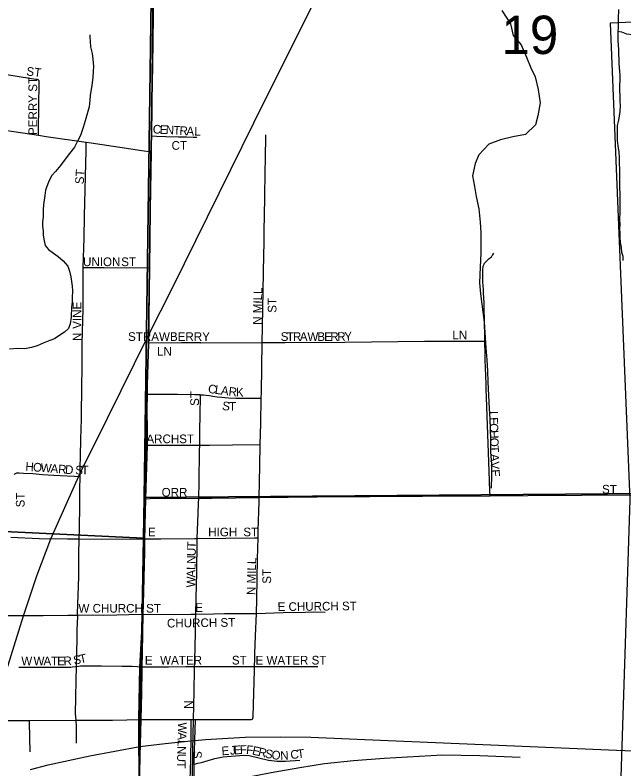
# Model space of a CAD drawing. Extents: x 1985906 to 2360102, y 891258 to 1222054.
# Drawn here: x 2171396 to 2174906, y 1035289 to 1039635 of the extents above; entities that cross this region are included whole.
import ezdxf

# ---------------------------------------------------------------- set-up
doc = ezdxf.new("R2010")
doc.units = 0
for name, color, linetype in [('GM_X_City_Street', 7, 'Continuous'), ('GM_X_City_Street_Text', 7, 'Continuous'), ('GM_X_Corporation', 7, 'Continuous'), ('GM_X_Minor_River', 7, 'Continuous'), ('GM_X_Rail_Line', 7, 'Continuous'), ('GM_X_Section', 7, 'Continuous'), ('GM_X_Section_Text', 7, 'Continuous'), ('GM_X_State_Route', 7, 'Continuous'), ('GM_X_Township', 7, 'Continuous')]:
    doc.layers.add(name, color=color, linetype=linetype)

msp = doc.modelspace()

# ---------------------------------------------------------------- linework, layer by layer
at = {"layer": 'GM_X_City_Street'}
for points in [[(2171199.3, 1039315.7), (2171239.7, 1039309.7), (2171478.8, 1039270.9), (2171514.6, 1039266.1), (2171518.8, 1039265.3), (2171521.3, 1039264.8), (2171523.2, 1039264.2), (2171525.1, 1039263.6), (2171526.8, 1039263), (2171527.8, 1039262.5), (2171528.9, 1039261.9), (2171529.1, 1039261.8), (2171530.6, 1039260.7)], [(2171530.7, 1038941.6), (2171531, 1038974.4), (2171532.3, 1039107.9), (2171534.6, 1039247), (2171534.7, 1039250.7), (2171534.6, 1039251.8), (2171534.5, 1039253.1), (2171534.2, 1039254.5), (2171533.8, 1039255.9), (2171533.4, 1039257), (2171533, 1039257.7), (2171532.7, 1039258.4), (2171532.2, 1039259), (2171531.8, 1039259.5), (2171530.6, 1039260.7)], [(2171192.6, 1038992.1), (2171530.7, 1038941.6)], [(2171530.7, 1038941.6), (2171575, 1038934.9), (2171806.3, 1038901.7)], [(2172183, 1038937.7), (2172210.6, 1038936.9), (2172265.5, 1038935.4), (2172337.2, 1038933.3), (2172384.9, 1038932), (2172423.1, 1038930.9), (2172443.2, 1038930.3)], [(2172821.1, 1037746.7), (2172822.8, 1037836.7), (2172825.8, 1038046.1), (2172828.2, 1038148), (2172830.8, 1038255.1), (2172831.4, 1038317.8), (2172832.1, 1038387.2), (2172835.5, 1038580.6), (2172838.3, 1038734.7), (2172839.6, 1038804.3), (2172842.1, 1038943.8)], [(2171789.2, 1038178.8), (2171793.6, 1038348.4), (2171796, 1038477.9), (2171805.1, 1038853.5), (2171806.3, 1038901.7)], [(2171806.3, 1038901.7), (2171834.5, 1038897.6), (2172126.5, 1038853.8), (2172181.5, 1038845.5)], [(2174103.7, 1037755.4), (2174103.1, 1037785.9), (2174102.5, 1037863.6), (2174100.1, 1037951.3), (2174099.8, 1037973.9), (2174098.3, 1038006.2), (2174097.1, 1038031.8), (2174095.8, 1038054.4), (2174094.7, 1038071.9), (2174093.4, 1038098.2), (2174092.5, 1038118.6), (2174091.9, 1038138.7), (2174091.7, 1038148.6), (2174091.7, 1038159.7), (2174092.1, 1038168.5), (2174092.5, 1038172.6), (2174093.5, 1038179.7), (2174095.1, 1038187.1), (2174097.3, 1038194), (2174099.6, 1038199.2), (2174102.3, 1038203.9), (2174107.3, 1038210.4), (2174111.5, 1038215), (2174116.9, 1038220.5), (2174127, 1038229.4), (2174137.2, 1038238.1), (2174141.5, 1038241.9), (2174144.4, 1038245.3), (2174147.2, 1038248.7), (2174150.3, 1038252.6), (2174156.5, 1038262.3)], [(2171787.6, 1037946.5), (2171787.6, 1038005.8), (2171789.3, 1038080.9), (2171788.5, 1038152.5), (2171789.2, 1038178.8)], [(2171789.2, 1038178.8), (2171807.9, 1038178.8), (2171908.5, 1038178.9), (2172040.9, 1038178), (2172171.4, 1038179.6)], [(2171770.7, 1036975.5), (2171771.7, 1037026.8), (2171773.4, 1037092.3), (2171775.6, 1037190), (2171778.1, 1037304.7), (2171781.2, 1037515.1), (2171782.7, 1037580), (2171782.3, 1037741.6), (2171787.6, 1037940.7), (2171787.6, 1037946.5)], [(2172465.9, 1037745.3), (2172355.6, 1037744.9), (2172164.3, 1037744)], [(2172465.9, 1037745.3), (2172821.1, 1037746.7)], [(2172814.9, 1037426.2), (2172815.7, 1037460.5), (2172821.1, 1037746.7)], [(2172821.1, 1037746.7), (2172952.1, 1037747), (2173296.8, 1037749), (2173756.6, 1037754), (2173839.1, 1037754.4), (2173898.8, 1037754.7), (2174030.7, 1037755.5), (2174103.7, 1037755.4)], [(2174134.6, 1036863.6), (2174133.4, 1036891.2), (2174128.6, 1037005.9), (2174114.2, 1037429.5), (2174112.5, 1037477.3), (2174111.5, 1037509.4), (2174109.9, 1037555.9), (2174108.3, 1037601), (2174106.8, 1037647.7), (2174105.7, 1037680.1), (2174103.7, 1037755.4)], [(2172159.3, 1037448.4), (2172332.3, 1037448.4), (2172430.9, 1037447.6), (2172460.1, 1037446.7), (2172464.2, 1037446.4)], [(2172460.3, 1037155.7), (2172461.7, 1037235.6), (2172463.8, 1037334.2), (2172464.2, 1037434.9), (2172464.2, 1037446.4)], [(2172464.2, 1037446.4), (2172482.3, 1037445.2), (2172497.8, 1037444.1), (2172517.2, 1037441.6), (2172536.6, 1037438.1), (2172561.2, 1037433.8), (2172586.9, 1037431.2), (2172605.4, 1037429.7), (2172625.8, 1037428.6), (2172670.7, 1037427.1), (2172814.9, 1037426.2)], [(2172809.2, 1037160.1), (2172811.8, 1037280.3), (2172814.9, 1037426.2)], [(2172154.3, 1037155.6), (2172231.6, 1037155.4), (2172319.5, 1037155.1), (2172460.3, 1037155.7)], [(2172454.7, 1036850), (2172456.4, 1036941.7), (2172459.5, 1037122.7), (2172460.3, 1037155.7)], [(2172460.3, 1037155.7), (2172517.4, 1037156), (2172648.9, 1037157.3), (2172809.2, 1037160.1)], [(2172802.9, 1036853), (2172806.8, 1037034.8), (2172809.2, 1037160.1)], [(2171391.8, 1036986.4), (2171395.3, 1036990), (2171398.7, 1036992.4), (2171402.1, 1036993.9), (2171406.4, 1036995), (2171408.3, 1036995.3), (2171411, 1036995.6), (2171414.3, 1036995.8), (2171418.8, 1036995.5), (2171444.7, 1036994.2), (2171497.4, 1036991.4), (2171553.5, 1036986.6), (2171586, 1036983.9), (2171618.5, 1036981.8), (2171655.3, 1036980), (2171738.2, 1036976.7), (2171770.7, 1036975.5)], [(2171766, 1036614.7), (2171766.6, 1036672.3), (2171767.9, 1036720), (2171768.4, 1036767.8), (2171768.9, 1036832.3), (2171769.1, 1036897.3), (2171770.7, 1036975.5)], [(2174134.6, 1036863.6), (2174351.5, 1036865.1), (2174971.4, 1036869)], [(2172148.6, 1036846.8), (2172174.1, 1036847.1), (2172454.7, 1036850)], [(2172446.4, 1036617), (2172450.9, 1036761.8), (2172453.5, 1036820.1), (2172454.7, 1036850)], [(2172454.7, 1036850), (2172530, 1036850.2), (2172802.9, 1036853)], [(2172796.7, 1036621), (2172797.6, 1036663.6), (2172802.2, 1036828), (2172802.9, 1036853)], [(2172802.9, 1036853), (2173137, 1036856.5), (2173744.2, 1036860.9), (2174134.6, 1036863.6)], [(2171371.1, 1036624.8), (2171534.5, 1036618), (2171698.6, 1036614.9), (2171766, 1036614.7)], [(2171756.7, 1036175.7), (2171756.6, 1036184.8), (2171762.6, 1036396.7), (2171764, 1036529.1), (2171765.9, 1036611.3), (2171766, 1036614.7)], [(2171766, 1036614.7), (2171895.2, 1036614.1), (2172144.3, 1036614.7)], [(2172144.3, 1036614.7), (2172170, 1036614.9), (2172235.9, 1036615.3), (2172432.1, 1036616.8), (2172446.4, 1036617)], [(2172437.5, 1036181.1), (2172439.8, 1036273.6), (2172442.9, 1036421.1), (2172443.8, 1036470.5), (2172445.8, 1036549.2), (2172445.9, 1036598.3), (2172446.4, 1036617)], [(2172446.4, 1036617), (2172775.7, 1036620.7), (2172796.7, 1036621)], [(2172786.9, 1036185.1), (2172790, 1036268.2), (2172794.2, 1036498.9), (2172796.7, 1036621)], [(2170952.1, 1036171.2), (2171027.4, 1036171.3), (2171350.6, 1036173.3), (2171558.2, 1036174.1), (2171699.6, 1036176.2), (2171748.7, 1036175.7), (2171756.7, 1036175.7)], [(2171749.6, 1035880), (2171750.9, 1035942.1), (2171753.7, 1036055.5), (2171753.7, 1036088.2), (2171756.9, 1036168.6), (2171756.7, 1036175.7)], [(2171756.7, 1036175.7), (2171842.8, 1036177.2), (2171907.7, 1036176.2), (2171982.7, 1036177), (2172051.7, 1036178.3), (2172134.6, 1036180.6)], [(2172134.6, 1036180.6), (2172314, 1036179.7), (2172410.7, 1036180.4), (2172437.5, 1036181.1)], [(2172430.6, 1035879.6), (2172431.3, 1035914.9), (2172435.3, 1036073), (2172436.5, 1036142.7), (2172437.5, 1036181.1)], [(2172437.5, 1036181.1), (2172539.1, 1036183.6), (2172603.9, 1036184.3), (2172640.4, 1036184.2), (2172682.6, 1036184.2), (2172777.6, 1036185), (2172786.9, 1036185.1)], [(2172776.8, 1035879.5), (2172777.6, 1035923), (2172778.2, 1035955.5), (2172781.9, 1036054.2), (2172786.9, 1036185.1)], [(2172786.9, 1036185.1), (2172942.2, 1036191), (2173069, 1036193.5), (2173115, 1036194), (2173182.7, 1036193.1)], [(2171417.6, 1035875.2), (2171706.8, 1035875.4), (2171717.6, 1035875.9), (2171724.7, 1035876.7), (2171749.6, 1035880)], [(2171747.4, 1035569.5), (2171745.1, 1035606), (2171748.4, 1035798.8), (2171749.6, 1035880)], [(2171749.6, 1035880), (2171772.7, 1035882.3), (2171783.1, 1035883), (2171800.2, 1035883.5), (2171881.2, 1035883)], [(2171881.2, 1035883), (2171893.1, 1035882.9), (2172013, 1035882), (2172071.2, 1035880.3), (2172128.9, 1035878.2)], [(2172128.9, 1035878.2), (2172162.5, 1035878.2), (2172214.5, 1035878.2), (2172279.8, 1035877.5), (2172379.8, 1035878.5), (2172430.6, 1035879.6)], [(2172424.7, 1035574.1), (2172429, 1035735), (2172430.2, 1035866.1), (2172430.6, 1035879.6)], [(2172430.6, 1035879.6), (2172435.8, 1035879.6), (2172536.9, 1035879.6), (2172718.5, 1035880.2), (2172776.8, 1035879.5)], [(2172765.6, 1035577.9), (2172766.8, 1035581.8), (2172767.8, 1035586.6), (2172768.1, 1035591.3), (2172776.4, 1035857.7), (2172776.8, 1035879.5)], [(2172776.8, 1035879.5), (2172787.1, 1035879.4), (2172833.5, 1035879), (2172882.3, 1035879.8), (2172963.7, 1035879.8), (2173142.1, 1035879.6)], [(2171311.1, 1035567.9), (2171479.7, 1035568.6)], [(2171479.7, 1035568.6), (2171747.4, 1035569.5)], [(2171482, 1035387.8), (2171479.9, 1035553.7), (2171479.7, 1035568.6)], [(2171747.4, 1035569.5), (2171957.5, 1035570.7), (2172123.3, 1035573.8)], [(2171749.2, 1035437.1), (2171749.6, 1035452.6), (2171749.5, 1035530.9), (2171747.4, 1035569.5)], [(2172123.3, 1035573.8), (2172304.3, 1035574.1), (2172411.1, 1035574.1)], [(2172463.1, 1035143.2), (2172447, 1035143.2), (2172437.7, 1035143.5), (2172429.9, 1035145.1), (2172422.5, 1035148.1), (2172417.4, 1035153.4), (2172413.8, 1035157.1), (2172411.4, 1035161), (2172409, 1035165.8), (2172406.9, 1035172.1), (2172405.1, 1035180.2), (2172405.2, 1035229), (2172406.5, 1035279.8), (2172408.6, 1035343.5), (2172411, 1035475.4), (2172411.5, 1035545.1), (2172411.2, 1035568.7), (2172411.1, 1035574.1)], [(2172408.8, 1034765.5), (2172409.2, 1034785.5), (2172415.8, 1035067.7), (2172417.4, 1035153.4), (2172418.8, 1035231.6), (2172421.4, 1035395.6), (2172424.7, 1035574.1)], [(2172411.1, 1035574.1), (2172424.7, 1035574.1), (2172434.9, 1035574.1)], [(2172428.4, 1035317.1), (2172428.5, 1035326.3), (2172432.3, 1035457.2), (2172435.1, 1035569.7), (2172434.9, 1035574.1)], [(2172434.9, 1035574.1), (2172550.8, 1035574), (2172715.4, 1035574.3), (2172748.3, 1035574.1), (2172754.8, 1035574), (2172759.1, 1035574.5), (2172762.7, 1035575.7), (2172765.6, 1035577.9)], [(2172428.4, 1035317.1), (2172443.5, 1035320.2), (2172449.7, 1035321.6), (2172470.5, 1035325.9), (2172547.1, 1035348.5), (2172596.3, 1035357.6), (2172712.3, 1035368.5), (2172746, 1035366.5), (2172857.4, 1035339), (2172906, 1035333.4), (2172955.1, 1035333.2), (2173037.3, 1035339.6)], [(2172463.1, 1035143.2), (2172454.8, 1035148.6), (2172448.5, 1035153.7), (2172443, 1035159.9), (2172438.8, 1035165.4), (2172434.9, 1035172.8), (2172432.2, 1035180), (2172431.2, 1035187.7), (2172430.5, 1035194.3), (2172428.8, 1035211), (2172427.7, 1035230.1), (2172428.4, 1035317.1)]]:
    msp.add_lwpolyline(points, dxfattribs=at)
at = {"layer": 'GM_X_Corporation'}
msp.add_lwpolyline([(2174972.7, 1042563.8), (2174838.6, 1042338.3), (2174801.5, 1042246.4), (2174836.7, 1040746.3), (2175187.8, 1040554.4), (2175226.7, 1039604.9), (2174827, 1039588.5), (2174939.6, 1036839.9), (2174852.2, 1034119.8), (2174838.3, 1033290.2), (2174824.5, 1032464.3), (2174797, 1031579), (2174515.8, 1031579.8), (2174515.3, 1031426.8), (2172211.2, 1031433.9), (2172216.5, 1031051.3), (2169302.8, 1031097.8)], dxfattribs=at)
at = {"layer": 'GM_X_Minor_River'}
for points in [[(2174202.7, 1039660.4), (2174251.3, 1039584.6), (2174267.8, 1039516.6), (2174314.3, 1039462.9), (2174344.9, 1039393), (2174369.4, 1039331), (2174393.8, 1039279.1), (2174412.4, 1039205.1), (2174422.9, 1039129), (2174409.5, 1039054.8), (2174395.8, 1039002.5), (2174338.2, 1038946), (2174266.2, 1038933.4), (2174194.2, 1038914.8), (2174126.3, 1038890.2), (2174068.7, 1038829.6), (2174049, 1038779.3), (2174033.5, 1038709), (2174044, 1038647), (2174054.5, 1038588.9), (2174069, 1038516.9), (2174077.6, 1038440.8), (2174080, 1038380.7), (2174080.9, 1038262.4), (2174077.5, 1038182.2), (2174074.2, 1038092), (2174078.7, 1038027.9), (2174099.9, 1037863.8), (2174104.4, 1037805.7), (2174109, 1037715.5), (2174115.5, 1037647.4), (2174120, 1037581.3), (2174120.5, 1037521.2), (2174125.1, 1037441.1), (2174129.7, 1037366.9), (2174132.1, 1037306.8), (2174134.5, 1037252.7), (2174137, 1037182.6), (2174137.5, 1037114.5), (2174142, 1037048.4), (2174142.5, 1036982.2), (2174141.1, 1036908)], [(2174875, 1039667.4), (2174873.4, 1039613.2), (2174871.8, 1039573), (2174870.1, 1039530.9), (2174870.5, 1039486.7), (2174872.7, 1039460.6), (2174874.9, 1039436.5), (2174875.6, 1039354.2), (2174880, 1039312.1), (2174882.2, 1039288), (2174882.4, 1039259.9), (2174880.7, 1039229.8), (2174881.5, 1039137.4), (2174883.7, 1039113.3), (2174882, 1039079.2), (2174874.4, 1039028.9), (2174866.6, 1038998.8), (2174866.8, 1038972.7), (2174867.3, 1038912.4), (2174871.6, 1038880.3), (2174875.9, 1038844.2), (2174878.2, 1038814.1), (2174878.5, 1038780), (2174880.7, 1038747.9), (2174882.9, 1038496.9), (2174881.2, 1038458.7), (2174881.5, 1038426.6), (2174879.6, 1038402.5), (2174881.9, 1038378.4), (2174882.1, 1038352.3), (2174884.3, 1038324.2), (2174890.6, 1038294.2), (2174892.8, 1038268.1), (2174899.1, 1038244), (2174899.3, 1038219.9)], [(2171826.6, 1039520.2), (2171826.7, 1039510.1), (2171828.9, 1039482), (2171831.2, 1039451.9), (2171839.5, 1039413.9), (2171843.8, 1039379.8), (2171848.2, 1039337.6), (2171846.4, 1039311.5), (2171844.7, 1039275.4), (2171839.1, 1039231.1), (2171835.3, 1039205), (2171829.5, 1039172.8), (2171827.7, 1039144.7), (2171822, 1039106.5), (2171812.3, 1039066.3), (2171800.6, 1039026), (2171788.9, 1038985.8), (2171773.2, 1038941.5), (2171757.4, 1038911.2), (2171737.7, 1038872.9), (2171709.9, 1038836.5), (2171684.1, 1038804.2), (2171658.3, 1038767.9), (2171628.4, 1038733.5), (2171608.6, 1038709.2), (2171590.8, 1038676.9), (2171571.1, 1038624.6), (2171567.4, 1038594.4), (2171563.6, 1038568.3), (2171559.8, 1038542.2), (2171558.1, 1038510), (2171558.4, 1038469.9), (2171554.6, 1038443.7), (2171554.8, 1038417.6), (2171557, 1038391.5), (2171557.2, 1038367.5), (2171561.5, 1038343.4), (2171569.8, 1038307.3), (2171588.1, 1038283.4), (2171616.4, 1038261.5), (2171644.6, 1038243.7), (2171672.9, 1038217.8), (2171699.3, 1038187.9), (2171709.6, 1038157.9), (2171717.9, 1038125.8), (2171724.4, 1038071.7), (2171726.6, 1038045.6), (2171724.9, 1038007.4), (2171725.1, 1037981.3), (2171721.4, 1037951.2), (2171719.9, 1037892.9), (2171714.2, 1037854.7), (2171704.3, 1037828.5), (2171680.4, 1037806.2), (2171654.5, 1037790), (2171622.5, 1037767.6), (2171596.5, 1037759.4), (2171558.5, 1037743), (2171522.5, 1037728.7), (2171490.5, 1037718.4), (2171452.4, 1037710), (2171412.2, 1037711.7), (2171364, 1037709.3)], [(2174870.6, 1039542.3), (2174892.1, 1039539.1), (2174920.3, 1039527.3), (2174956.5, 1039523.5), (2175006.7, 1039523.9), (2175034.8, 1039528.2), (2175064.9, 1039530.4), (2175100.9, 1039540.8), (2175137.1, 1039541.1), (2175161.1, 1039543.3), (2175189.3, 1039541.5), (2175225.4, 1039543.8), (2175263.5, 1039544.1), (2175291.6, 1039542.3), (2175339.9, 1039538.7), (2175366, 1039538.9), (2175392.1, 1039537.1)]]:
    msp.add_lwpolyline(points, dxfattribs=at)
at = {"layer": 'GM_X_Rail_Line'}
for points in [[(2174899.8, 1042475.7), (2174772.7, 1042270.9), (2174387.1, 1041689.6), (2174017.7, 1041130.7), (2173688.1, 1040633), (2173467.7, 1040301.2), (2173338.7, 1040101.4), (2173205.2, 1039872.9), (2173109.4, 1039690.7), (2172770.9, 1039011.7), (2172303, 1038064.7), (2172161.9, 1037784.1), (2171926, 1037309.3), (2171768.9, 1036991.5), (2171600.1, 1036614), (2171519.7, 1036399.5), (2171442.3, 1036170.2), (2171318.5, 1035767.6), (2171291.7, 1035677.8)], [(2171485.1, 1035284.9), (2171586.5, 1035311.6), (2171826.4, 1035364.8), (2172115.7, 1035418.7), (2172260.3, 1035436.3), (2172409.5, 1035450.2), (2172493.7, 1035458.9), (2172721.4, 1035471.7), (2172928.2, 1035474), (2173100.1, 1035471.1), (2173546.1, 1035452), (2174365.6, 1035418.9), (2174862.2, 1035397.4), (2175199.1, 1035384)], [(2171561.8, 1034937.8), (2171577, 1034943.1), (2171620.4, 1034957.4), (2171762.8, 1035000.2), (2171962.4, 1035051.6), (2172333.5, 1035146.4), (2172499.8, 1035189.2), (2172665.5, 1035227.4), (2172872.8, 1035268.1), (2173038.1, 1035297.3), (2173180, 1035319.7), (2173347.2, 1035338.1), (2173523.1, 1035351.7), (2173859.3, 1035369.1), (2174074.6, 1035366.5), (2174308.1, 1035355.7)]]:
    msp.add_lwpolyline(points, dxfattribs=at)
at = {"layer": 'GM_X_Section'}
for points in [[(2166567, 1042311.9), (2172212.9, 1042046.7), (2172140.4, 1036852.7), (2172136.1, 1036618.6), (2166514.3, 1036888)], [(2177475.1, 1042292.5), (2177481.8, 1036895), (2172140.4, 1036852.7), (2172212.9, 1042046.7), (2172213.2, 1042260.8)], [(2166514.3, 1036888), (2172136.1, 1036618.6), (2172043.3, 1031460.5), (2172036.8, 1031272.4), (2169344.4, 1031347.9), (2166567, 1031550.9)], [(2177481.8, 1036895), (2177522.8, 1031473.8), (2172043.3, 1031460.5), (2172136.1, 1036618.6), (2172140.4, 1036852.7)]]:
    msp.add_lwpolyline(points, close=True, dxfattribs=at)
at = {"layer": 'GM_X_State_Route'}
for points in [[(2172167, 1037903.4), (2172169.4, 1038048.9), (2172171.4, 1038179.6), (2172181.5, 1038845.5), (2172182.4, 1038902), (2172183, 1038937.7), (2172189.8, 1039344.9), (2172196.4, 1039771.3), (2172200.8, 1040015.9), (2172203.4, 1040157.4), (2172204.4, 1040216.1), (2172205.4, 1040275)], [(2172148.6, 1036846.8), (2172154.3, 1037155.6), (2172156.3, 1037270.6), (2172159.3, 1037448.4), (2172159.4, 1037455.4), (2172162, 1037609.2), (2172164.3, 1037744), (2172167, 1037903.4)], [(2172136, 1036238.8), (2172143, 1036540.1), (2172144.2, 1036605.8), (2172144.3, 1036614.7), (2172147.5, 1036789.9), (2172148.6, 1036846.8)], [(2172117.9, 1035363.9), (2172119.7, 1035432.5), (2172123.3, 1035573.8), (2172125.8, 1035727.2), (2172128.5, 1035857.9), (2172128.9, 1035878.2), (2172130.5, 1035959.3), (2172134.6, 1036180.6), (2172136, 1036238.8)], [(2172104.6, 1034769.8), (2172106.2, 1034874.1), (2172111.1, 1035072.3), (2172112.4, 1035143.4), (2172113.4, 1035202.6), (2172117.5, 1035350.2), (2172117.9, 1035363.9)]]:
    msp.add_lwpolyline(points, dxfattribs=at)
at = {"layer": 'GM_X_Township'}
for points in [[(2172244.7, 1043632.2), (2172198.6, 1040277.1), (2172181.7, 1038940.4), (2172178, 1038828), (2172170.1, 1038184), (2172164.6, 1037739.7), (2172156, 1037445.7), (2172156.5, 1037153.7), (2172147.8, 1036845.3), (2172142.4, 1036612.2), (2172132.7, 1036184.1), (2172115, 1035874.6), (2172109.1, 1035577.8), (2172111.6, 1035151.3), (2172108.9, 1034769.5), (2172089, 1034162.4), (2172073.1, 1033331.3), (2172063, 1032800.2), (2172062, 1032751.4), (2172046.9, 1031957.4), (2171960.9, 1028759.3), (2171903.6, 1026111.4), (2169241.5, 1026086.3)], [(2171960.9, 1028759.3), (2172046.9, 1031957.4), (2172062, 1032751.4), (2172063, 1032800.2), (2172073.1, 1033331.3), (2172089, 1034162.4), (2172108.9, 1034769.5), (2172111.6, 1035151.3), (2172109.1, 1035577.8), (2172115, 1035874.6), (2172132.7, 1036184.1), (2172142.4, 1036612.2), (2172147.8, 1036845.3), (2172156.5, 1037153.7), (2172156, 1037445.7), (2172164.6, 1037739.7), (2172170.1, 1038184), (2172178, 1038828), (2172181.7, 1038940.4), (2172198.6, 1040277.1), (2172244.7, 1043632.2)]]:
    msp.add_lwpolyline(points, dxfattribs=at)

# ---------------------------------------------------------------- texts
at = {"layer": 'GM_X_City_Street_Text'}
for s, rotation, p in [('ST', 352.8783, (2171458.8, 1039287.4)), ('PERRY ST', 90, (2171523, 1038943.7)), ('C', 356.769, (2172188.6, 1038953.1)), ('E', 356.7969, (2172228.1, 1038950.8)), ('N', 356.7632, (2172263.3, 1038948.9)), ('T', 356.7721, (2172307.2, 1038946.4)), ('R', 356.7838, (2172342.4, 1038944.4)), ('A', 357.4708, (2172382.5, 1038942.2)), ('L', 359.5695, (2172428.5, 1038940.1)), ('CT', 0, (2172298, 1038858.3)), ('ST', 86.4254, (2171791.4, 1038658.3)), ('UNION', 0, (2171787.6, 1038187.5)), ('ST', 0, (2172007.6, 1038187.5)), ('N MILL', 88.7771, (2172816.6, 1037848.3)), ('ST', 90, (2172902.6, 1037918.5)), ('VINE', 90, (2171778.2, 1037826.1)), ('N', 90, (2171778.2, 1037755.7)), ('STRAWBERRY', 0, (2172047.2, 1037756.3)), ('S', 0.0273, (2172927.2, 1037756.3)), ('T', 0, (2172962.4, 1037756.3)), ('R', 0.0178, (2172997.6, 1037756.3)), ('A', 0.0154, (2173037.2, 1037756.3)), ('W', 0.0168, (2173081.2, 1037756.3)), ('B', 0, (2173138.4, 1037756.3)), ('E', 0.0206, (2173178, 1037756.3)), ('R', 0.0178, (2173213.2, 1037756.4)), ('R', 0.5521, (2173253.3, 1037756.4)), ('Y', 3.5684, (2173295.8, 1037756.9)), ('LN', 0, (2173917.2, 1037765.1)), ('LN', 0, (2172214.4, 1037671.2)), ('C', 352.5707, (2172506.1, 1037457)), ('L', 352.5462, (2172545.3, 1037451.9)), ('A', 352.5639, (2172580.2, 1037447.3)), ('R', 353.1411, (2172624.4, 1037441.6)), ('K', 358.3151, (2172668.6, 1037436.5)), ('ST', 90, (2172455.8, 1037381.7)), ('S', 352.1635, (2172587.4, 1037359.2)), ('T', 359.3044, (2172629.1, 1037353.9)), ('L', 271.4758, (2174129, 1037351.1)), ('E', 271.5009, (2174129.9, 1037315.9)), ('C', 271.4813, (2174130.9, 1037280.7)), ('ARCH', 0, (2172152.8, 1037166.7)), ('ST', 0, (2172342, 1037166.7)), ('H', 271.4911, (2174131.9, 1037241.1)), ('O', 271.4862, (2174133, 1037197.2)), ('T', 271.5009, (2174134.2, 1037153.1)), ('A', 271.4911, (2174135.4, 1037104.8)), ('H', 355.6248, (2171453.9, 1037008.3)), ('O', 355.6123, (2171497.8, 1037004.9)), ('W', 355.6245, (2171541.7, 1037001.5)), ('A', 355.6123, (2171598.7, 1036997.2)), ('R', 355.6165, (2171642.6, 1036993.8)), ('V', 271.8296, (2174136.6, 1037060.4)), ('D', 355.7815, (2171682.2, 1036990.8)), ('S', 359.216, (2171742.5, 1036986.8)), ('T', 359.9457, (2171778.4, 1036986.3)), ('E', 275.0945, (2174138.2, 1037013.4)), ('ST', 0, (2174779.6, 1036876.3)), ('ST', 90, (2171450.6, 1036796.5)), ('ORR', 0, (2172240.8, 1036858.7)), ('E', 0, (2172161.6, 1036629.9)), ('HIGH', 0, (2172509.2, 1036629.9)), ('ST', 0, (2172711.6, 1036629.9)), ('T', 88.9618, (2172437.9, 1036559)), ('U', 88.9794, (2172437.1, 1036515)), ('N', 88.9508, (2172436.3, 1036471)), ('N MILL', 88.7817, (2172781.4, 1036290.7)), ('A', 88.9508, (2172434.8, 1036391.8)), ('L', 88.9781, (2172435.6, 1036435.8)), ('ST', 90, (2172871.8, 1036356.5)), ('W', 88.9575, (2172433.8, 1036334.6)), ('W CHURCH ST', 0, (2171761.2, 1036189.9)), ('E', 0, (2172434.4, 1036194.3)), ('E CHURCH ST', 0.6426, (2172909.3, 1036198.7)), ('CHURCH ST', 0.7271, (2172271.8, 1036103.9)), ('W', 0, (2171431.7, 1035886.3)), ('W', 0, (2171502.1, 1035886.3)), ('A', 0, (2171559.3, 1035886.3)), ('T', 0, (2171603.3, 1035886.3)), ('E', 0, (2171638.5, 1035886.3)), ('R', 1.9821, (2171675.6, 1035886.3)), ('S', 9.9106, (2171735.8, 1035889.8)), ('T', 11.8927, (2171772.4, 1035896.3)), ('E', 0, (2172144, 1035890.7)), ('WATER', 0, (2172232, 1035890.7)), ('ST', 0, (2172645.6, 1035890.7)), ('E WATER ST', 0, (2172782, 1035890.7)), ('N', 90, (2172420.6, 1035634.9)), ('W', 268.4532, (2172335.8, 1035557.7)), ('A', 268.4477, (2172334.3, 1035500.6)), ('L', 268.4422, (2172333.1, 1035456.6)), ('N', 268.4502, (2172332.2, 1035421.4)), ('E', 3.9649, (2172587.7, 1035367.1)), ('J', 3.9798, (2172636, 1035370.4)), ('E', 3.9649, (2172658, 1035372)), ('F', 2.378, (2172692.7, 1035374.4)), ('F', 354.0882, (2172726, 1035375.9)), ('E', 347.4949, (2172759.5, 1035372.5)), ('R', 346.6705, (2172793.7, 1035364.9)), ('S', 347.4426, (2172832.9, 1035355.6)), ('O', 352.1909, (2172871.7, 1035347.2)), ('N', 2.9467, (2172925.6, 1035340.8)), ('C', 6.6975, (2172986.2, 1035344.9)), ('T', 6.9226, (2173025.7, 1035349.5)), ('U', 268.4615, (2172331, 1035377.4)), ('S', 270, (2172421.8, 1035392.9)), ('T', 268.5248, (2172329.8, 1035333.3))]:
    msp.add_text(s, height=50, rotation=rotation, dxfattribs=at).set_placement(p)
at = {"layer": 'GM_X_Section_Text'}
msp.add_text('19', height=221, rotation=0, dxfattribs=at).set_placement((2174198.8, 1039410.4))

doc.saveas('drawing.dxf')
